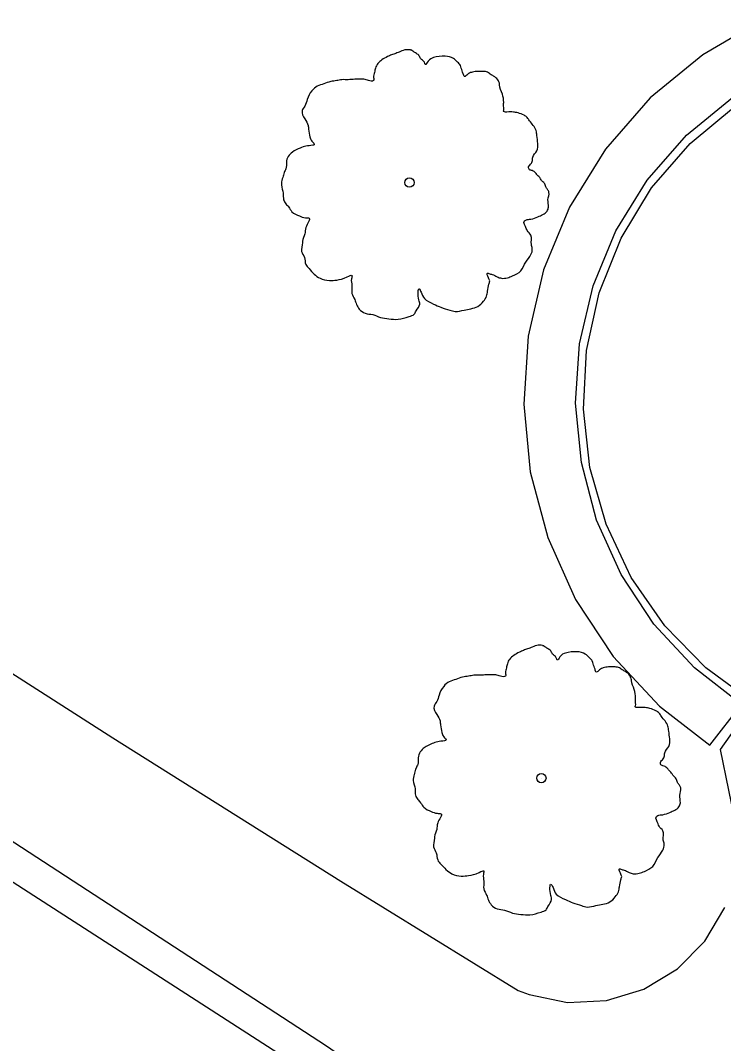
# Model space of a CAD drawing. Extents: x 2161152 to 2175754, y 602179 to 617749.
# Drawn here: x 2162182.34 to 2162210.9, y 604438.6 to 604480.14 of the extents above; entities that cross this region are included whole.
import ezdxf

# ---------------------------------------------------------------- set-up
doc = ezdxf.new("R2010")
doc.units = 0
for name, color, linetype in [('RD_EX_Bldg', 7, 'Continuous'), ('RD_EX_Conc_Sidewalk', 7, 'Continuous'), ('RD_EX_VEG', 7, 'Continuous'), ('RD_EX_Wall', 7, 'Continuous')]:
    doc.layers.add(name, color=color, linetype=linetype)

msp = doc.modelspace()

# ---------------------------------------------------------------- linework, layer by layer
at = {"layer": 'RD_EX_Bldg'}
msp.add_lwpolyline([(2162125.747, 604428.316), (2162135.649, 604448.326), (2162149.958, 604465.822), (2162209.334, 604427.554), (2162202.549, 604413.532), (2162209.684, 604408.906), (2162208.287, 604406.773), (2162210.553, 604405.335), (2162205.778, 604397.964), (2162203.495, 604399.478), (2162202.197, 604397.573), (2162195.173, 604402.12), (2162185.219, 604390.065), (2162125.747, 604428.316)], dxfattribs=at)
at = {"layer": 'RD_EX_Conc_Sidewalk'}
for points in [[(2162211.459, 604447.242), (2162210.773, 604450.538), (2162212.11, 604452.437), (2162210.183, 604453.851), (2162208.515, 604455.563), (2162207.15, 604457.525), (2162206.127, 604459.685), (2162205.471, 604461.983), (2162205.203, 604464.358), (2162205.328, 604466.745), (2162205.843, 604469.079), (2162206.735, 604471.297), (2162207.978, 604473.338), (2162209.54, 604475.147), (2162211.378, 604476.675)], [(2162206.27, 604429.528), (2162206.092, 604430.673), (2162194.772, 604438.499), (2162179.139, 604448.653), (2162164.27, 604458.504), (2162148.521, 604468.074), (2162145.333, 604469.977), (2162137.873, 604465.734), (2162130.94, 604461.961), (2162124.868, 604458.507), (2162130.07, 604455.117), (2162134.607, 604452.028), (2162137.237, 604450.267)], [(2162172.82, 604459.494), (2162186.086, 604451.017), (2162195.352, 604445.187), (2162202.562, 604440.75), (2162202.996, 604440.587), (2162204.554, 604440.27), (2162206.142, 604440.345), (2162207.663, 604440.807), (2162209.025, 604441.628), (2162210.144, 604442.758), (2162210.952, 604444.128)]]:
    msp.add_lwpolyline(points, dxfattribs=at)
at = {"layer": 'RD_EX_VEG'}
for centre, radius in [((2162198.139, 604473.557), 0.188), ((2162198.13, 604473.543), 0.000075), ((2162203.498, 604449.376), 0.188), ((2162203.488, 604449.361), 0.000075)]:
    msp.add_circle(centre, radius, dxfattribs=at)
for points in [[(2162198.238, 604478.933), (2162198.013, 604478.951), (2162197.77, 604478.876), (2162197.582, 604478.801), (2162197.414, 604478.745), (2162197.245, 604478.67), (2162197.02, 604478.539), (2162196.851, 604478.389), (2162196.758, 604478.202), (2162196.72, 604478.033), (2162196.683, 604477.827), (2162196.683, 604477.696), (2162196.589, 604477.677), (2162196.477, 604477.696), (2162196.289, 604477.752), (2162196.102, 604477.752), (2162195.914, 604477.752), (2162195.652, 604477.733), (2162195.39, 604477.733), (2162195.183, 604477.696), (2162194.94, 604477.658), (2162194.659, 604477.565), (2162194.396, 604477.471), (2162194.171, 604477.283), (2162193.984, 604476.927), (2162193.89, 604476.665), (2162193.778, 604476.477), (2162193.89, 604476.14), (2162194.021, 604475.878), (2162194.04, 604475.728), (2162194.096, 604475.409), (2162194.171, 604475.241), (2162194.265, 604475.091), (2162194.209, 604475.072), (2162193.928, 604475.034), (2162193.703, 604474.959), (2162193.384, 604474.791), (2162193.215, 604474.622), (2162193.14, 604474.378), (2162193.122, 604474.116), (2162193.047, 604473.966), (2162192.991, 604473.76), (2162192.972, 604473.704), (2162192.934, 604473.46), (2162193.009, 604473.123), (2162193.028, 604472.86), (2162193.122, 604472.692), (2162193.234, 604472.56), (2162193.365, 604472.373), (2162193.665, 604472.204), (2162193.909, 604472.129), (2162194.059, 604472.111), (2162193.928, 604471.736), (2162193.89, 604471.473), (2162193.796, 604471.174), (2162193.796, 604471.117), (2162193.759, 604470.761), (2162193.871, 604470.518), (2162193.928, 604470.236), (2162194.059, 604470.068), (2162194.265, 604469.843), (2162194.509, 604469.674), (2162194.884, 604469.58), (2162195.183, 604469.599), (2162195.614, 604469.73), (2162195.802, 604469.787), (2162195.783, 604469.655), (2162195.802, 604469.374), (2162195.802, 604469.056), (2162195.914, 604468.812), (2162195.989, 604468.606), (2162196.102, 604468.418), (2162196.345, 604468.25), (2162196.645, 604468.194), (2162196.964, 604468.081), (2162197.301, 604468.025), (2162197.676, 604468.006), (2162198.126, 604468.119), (2162198.332, 604468.212), (2162198.407, 604468.344), (2162198.557, 604468.625), (2162198.519, 604468.793), (2162198.538, 604469.243), (2162198.613, 604469.112), (2162198.744, 604468.85), (2162199.119, 604468.625), (2162199.419, 604468.493), (2162199.775, 604468.381), (2162200, 604468.325), (2162200.356, 604468.381), (2162200.637, 604468.437), (2162200.918, 604468.531), (2162201.143, 604468.737), (2162201.274, 604468.943), (2162201.312, 604469.149), (2162201.368, 604469.431), (2162201.406, 604469.562)], [(2162201.406, 604469.562), (2162201.349, 604469.693), (2162201.312, 604469.88), (2162201.368, 604469.862), (2162201.499, 604469.824), (2162201.706, 604469.73), (2162201.874, 604469.674), (2162202.118, 604469.693), (2162202.324, 604469.768), (2162202.661, 604469.974), (2162202.868, 604470.33), (2162203.074, 604470.63), (2162203.13, 604470.874), (2162203.092, 604471.042), (2162203.074, 604471.417), (2162202.924, 604471.605), (2162202.886, 604471.698), (2162202.811, 604471.998), (2162202.868, 604472.036), (2162203.074, 604472.073), (2162203.355, 604472.167), (2162203.561, 604472.261), (2162203.73, 604472.392), (2162203.786, 604472.56), (2162203.767, 604472.86), (2162203.805, 604473.16), (2162203.748, 604473.273), (2162203.673, 604473.385), (2162203.617, 604473.535), (2162203.505, 604473.647), (2162203.43, 604473.76), (2162203.355, 604473.835), (2162203.261, 604473.947), (2162203.13, 604474.041), (2162203.017, 604474.079), (2162202.98, 604474.191), (2162203.092, 604474.341), (2162203.13, 604474.416), (2162203.149, 604474.585), (2162203.317, 604474.847), (2162203.355, 604475.147), (2162203.317, 604475.465), (2162203.28, 604475.672), (2162203.167, 604475.878), (2162203.017, 604476.065), (2162202.924, 604476.196), (2162202.793, 604476.29), (2162202.549, 604476.384), (2162202.361, 604476.421), (2162202.099, 604476.421), (2162201.949, 604476.459), (2162201.968, 604476.496), (2162201.968, 604476.609), (2162201.968, 604476.815), (2162201.912, 604477.152), (2162201.799, 604477.527), (2162201.799, 604477.546), (2162201.724, 604477.733), (2162201.556, 604477.883), (2162201.424, 604477.958), (2162201.274, 604478.052), (2162201.087, 604478.071), (2162200.862, 604478.071), (2162200.656, 604478.033), (2162200.506, 604477.958), (2162200.375, 604477.864), (2162200.319, 604477.977), (2162200.244, 604478.202), (2162200.206, 604478.314), (2162200.094, 604478.445), (2162199.925, 604478.595), (2162199.588, 604478.689), (2162199.119, 604478.633), (2162198.894, 604478.483), (2162198.782, 604478.352), (2162198.744, 604478.445), (2162198.594, 604478.595), (2162198.519, 604478.726), (2162198.388, 604478.82), (2162198.276, 604478.895), (2162198.201, 604478.933)], [(2162203.597, 604454.751), (2162203.372, 604454.77), (2162203.128, 604454.695), (2162202.941, 604454.62), (2162202.772, 604454.564), (2162202.603, 604454.489), (2162202.378, 604454.357), (2162202.21, 604454.207), (2162202.116, 604454.02), (2162202.078, 604453.851), (2162202.041, 604453.645), (2162202.041, 604453.514), (2162201.947, 604453.495), (2162201.835, 604453.514), (2162201.647, 604453.57), (2162201.46, 604453.57), (2162201.273, 604453.57), (2162201.01, 604453.551), (2162200.748, 604453.551), (2162200.542, 604453.514), (2162200.298, 604453.477), (2162200.017, 604453.383), (2162199.755, 604453.289), (2162199.53, 604453.102), (2162199.342, 604452.746), (2162199.248, 604452.483), (2162199.136, 604452.296), (2162199.248, 604451.958), (2162199.38, 604451.696), (2162199.398, 604451.546), (2162199.455, 604451.228), (2162199.53, 604451.059), (2162199.623, 604450.909), (2162199.567, 604450.89), (2162199.286, 604450.853), (2162199.061, 604450.778), (2162198.742, 604450.609), (2162198.574, 604450.44), (2162198.499, 604450.197), (2162198.48, 604449.934), (2162198.405, 604449.784), (2162198.349, 604449.578), (2162198.33, 604449.522), (2162198.293, 604449.278), (2162198.368, 604448.941), (2162198.386, 604448.679), (2162198.48, 604448.51), (2162198.593, 604448.379), (2162198.724, 604448.191), (2162199.024, 604448.023), (2162199.267, 604447.948), (2162199.417, 604447.929), (2162199.286, 604447.554), (2162199.248, 604447.292), (2162199.155, 604446.992), (2162199.155, 604446.936), (2162199.117, 604446.58), (2162199.23, 604446.336), (2162199.286, 604446.055), (2162199.417, 604445.886), (2162199.623, 604445.661), (2162199.867, 604445.493), (2162200.242, 604445.399), (2162200.542, 604445.418), (2162200.973, 604445.549), (2162201.16, 604445.605), (2162201.141, 604445.474), (2162201.16, 604445.193), (2162201.16, 604444.874), (2162201.273, 604444.63), (2162201.348, 604444.424), (2162201.46, 604444.237), (2162201.704, 604444.068), (2162202.004, 604444.012), (2162202.322, 604443.899), (2162202.66, 604443.843), (2162203.034, 604443.824), (2162203.484, 604443.937), (2162203.69, 604444.031), (2162203.765, 604444.162), (2162203.915, 604444.443), (2162203.878, 604444.612), (2162203.896, 604445.061), (2162203.971, 604444.93), (2162204.103, 604444.668), (2162204.477, 604444.443), (2162204.777, 604444.312), (2162205.133, 604444.199), (2162205.358, 604444.143), (2162205.714, 604444.199), (2162205.996, 604444.256), (2162206.277, 604444.349), (2162206.502, 604444.555), (2162206.633, 604444.762), (2162206.67, 604444.968), (2162206.726, 604445.249), (2162206.764, 604445.38)], [(2162206.764, 604445.38), (2162206.708, 604445.511), (2162206.67, 604445.699), (2162206.726, 604445.68), (2162206.858, 604445.642), (2162207.064, 604445.549), (2162207.233, 604445.493), (2162207.476, 604445.511), (2162207.682, 604445.586), (2162208.02, 604445.792), (2162208.226, 604446.148), (2162208.432, 604446.448), (2162208.488, 604446.692), (2162208.451, 604446.861), (2162208.432, 604447.235), (2162208.282, 604447.423), (2162208.245, 604447.517), (2162208.17, 604447.816), (2162208.226, 604447.854), (2162208.432, 604447.891), (2162208.713, 604447.985), (2162208.919, 604448.079), (2162209.088, 604448.21), (2162209.144, 604448.379), (2162209.125, 604448.679), (2162209.163, 604448.978), (2162209.107, 604449.091), (2162209.032, 604449.203), (2162208.975, 604449.353), (2162208.863, 604449.466), (2162208.788, 604449.578), (2162208.713, 604449.653), (2162208.619, 604449.766), (2162208.488, 604449.859), (2162208.376, 604449.897), (2162208.338, 604450.009), (2162208.451, 604450.159), (2162208.488, 604450.234), (2162208.507, 604450.403), (2162208.676, 604450.665), (2162208.713, 604450.965), (2162208.676, 604451.284), (2162208.638, 604451.49), (2162208.526, 604451.696), (2162208.376, 604451.883), (2162208.282, 604452.015), (2162208.151, 604452.108), (2162207.907, 604452.202), (2162207.72, 604452.24), (2162207.457, 604452.24), (2162207.307, 604452.277), (2162207.326, 604452.315), (2162207.326, 604452.427), (2162207.326, 604452.633), (2162207.27, 604452.97), (2162207.158, 604453.345), (2162207.158, 604453.364), (2162207.083, 604453.551), (2162206.914, 604453.701), (2162206.783, 604453.776), (2162206.633, 604453.87), (2162206.445, 604453.889), (2162206.22, 604453.889), (2162206.014, 604453.851), (2162205.864, 604453.776), (2162205.733, 604453.683), (2162205.677, 604453.795), (2162205.602, 604454.02), (2162205.564, 604454.132), (2162205.452, 604454.264), (2162205.283, 604454.414), (2162204.946, 604454.507), (2162204.477, 604454.451), (2162204.253, 604454.301), (2162204.14, 604454.17), (2162204.103, 604454.264), (2162203.953, 604454.414), (2162203.878, 604454.545), (2162203.747, 604454.639), (2162203.634, 604454.713), (2162203.559, 604454.751)]]:
    msp.add_spline(points, degree=3, dxfattribs=at)
at = {"layer": 'RD_EX_Wall'}
msp.add_lwpolyline([(2162212.441, 604480.139), (2162210.053, 604478.75), (2162207.921, 604476.992), (2162206.103, 604474.912), (2162204.647, 604472.563), (2162203.591, 604470.01), (2162202.963, 604467.319), (2162202.779, 604464.562), (2162203.046, 604461.812), (2162203.755, 604459.142), (2162204.888, 604456.622), (2162206.415, 604454.319), (2162208.295, 604452.295), (2162210.343, 604450.708), (2162211.631, 604452.371), (2162209.719, 604453.853), (2162208.073, 604455.625), (2162206.736, 604457.641), (2162205.744, 604459.848), (2162205.124, 604462.186), (2162204.89, 604464.594), (2162205.051, 604467.008), (2162205.601, 604469.365), (2162206.526, 604471.6), (2162207.801, 604473.656), (2162209.393, 604475.478), (2162211.259, 604477.018)], dxfattribs=at)

doc.saveas('drawing.dxf')
